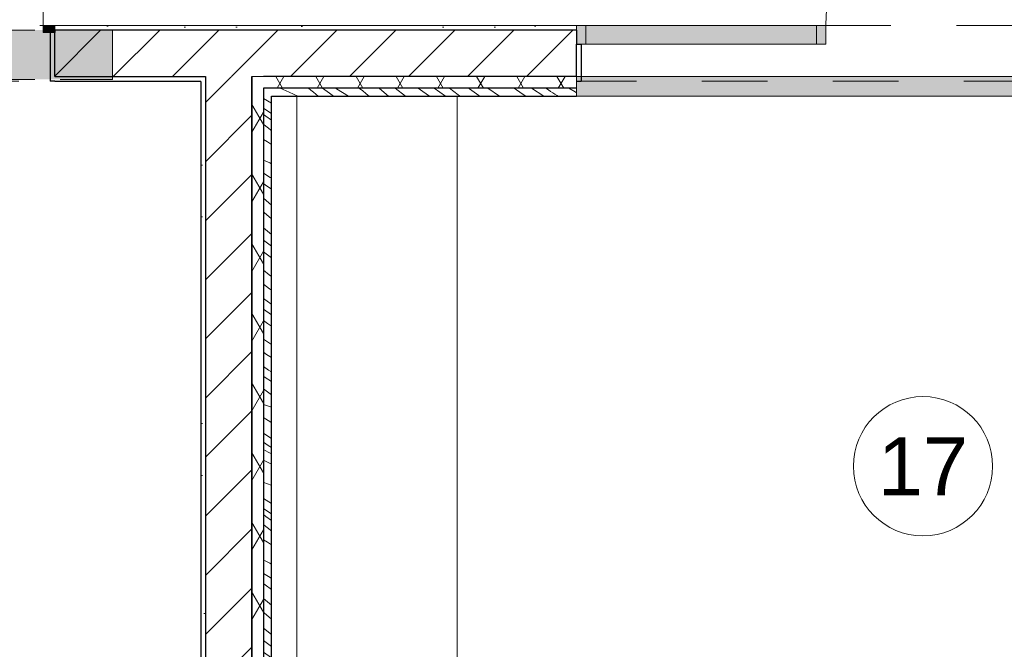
# Model space of a CAD drawing. Header units: millimetres. Extents: x -59761 to 112741, y -57975 to 46221.
# Tile 281 of 421: x 65249 to 69495, y -42037 to -39325. Entities that reach past the tile are written whole.
import ezdxf

# ---------------------------------------------------------------- set-up
doc = ezdxf.new("R2010")
doc.units = ezdxf.units.MM
for name, pattern in [('Wipeout_Contour', [1000, 0, -1000]), ('Невидимая', [391.222223, 282.222223, -109]), ('Штриховая', [564.444447, 282.222223, -282.222223]), ('Штрихпунктирная', [670.277762, 352.777767, -176.388884, 0, -141.111112])]:
    doc.linetypes.add(name, pattern=pattern)
for name, color, linetype in [('Интерьер - конструкции мебели', 7, 'Continuous'), ('Интерьер - Оборудование бань', 7, 'Continuous'), ('Конструктив - Перемычки', 7, 'Continuous'), ('Конструктив - Стены Блок 200 нов', 7, 'Continuous'), ('УЛИЦА_Внутр отделка бань', 7, 'Continuous'), ('Элемент Модели - Зона', 7, 'Continuous')]:
    doc.layers.add(name, color=color, linetype=linetype)
doc.styles.add('СГЕНЕРИР_СТИЛЬ_1', font='arial.ttf')
pattern_1 = [(45, (-45000, -54000), (-127.27922, 127.27922), [])]
pattern_2 = [(45, (-45000, -53650), (-111.36932, 111.36932), [0, -105, 0, -157.5]), (110, (-44650, -53650), (148.00159, 53.86817), [0, -77, 0, -133])]
pattern_3 = [(60, (-45000, -54000), (-129.90381, 75), []), (120, (-45000, -54000), (129.90381, 75), [])]

# ---------------------------------------------------------------- blocks, each defined once
blk = doc.blocks.new('*X657', base_point=(2412685.8, -340475.5))
at = {"layer": 'УЛИЦА_Внутр отделка бань', "color": 7, "linetype": 'Continuous', "lineweight": 5}
for p, q in [((2524020.8, -326160.2), (2523985.8, -326139.3)), ((2524009.8, -326197.3), (2523985.8, -326181.9)), ((2524020.8, -326204.2), (2524009.8, -326197.3)), ((2523996.8, -326216.4), (2523985.8, -326208.4)), ((2524020.8, -326233.8), (2523996.8, -326216.4)), ((2523986.2, -326250.6), (2523985.8, -326250.4)), ((2523997.1, -326259), (2523986.2, -326250.6)), ((2524007.9, -326267.4), (2523997.1, -326259)), ((2524018.7, -326276), (2524007.9, -326267.4)), ((2524020.8, -326277.8), (2524018.7, -326276)), ((2524003.2, -326326.7), (2523985.8, -326316.5)), ((2524020.8, -326338.6), (2524003.2, -326326.7)), ((2523993.7, -326408), (2523985.8, -326404.9)), ((2524013.2, -326417.1), (2523993.7, -326408)), ((2524020.8, -326421.2), (2524013.2, -326417.1)), ((2524015.6, -326479.7), (2523985.8, -326461.7)), ((2524020.8, -326482.8), (2524015.6, -326479.7)), ((2523993.8, -326511.2), (2523985.8, -326505.5)), ((2524020.8, -326530.5), (2523993.8, -326511.2)), ((2524020.8, -326598.8), (2523985.8, -326569.4)), ((2523988.8, -326631.2), (2523985.8, -326628.6)), ((2524010.9, -326650.1), (2523988.8, -326631.2)), ((2524020.8, -326658.4), (2524010.9, -326650.1)), ((2524020.8, -326725.2), (2523985.8, -326697.3)), ((2524020.8, -326776), (2523985.8, -326750.1)), ((2524020.8, -326825.9), (2523985.8, -326801)), ((2524011.2, -326899.2), (2523985.8, -326879.9)), ((2524020.8, -326906.2), (2524011.2, -326899.2)), ((2524013, -326960.2), (2523985.8, -326939.9)), ((2524020.8, -326965.9), (2524013, -326960.2)), ((2524017.5, -327025.1), (2523985.8, -327002)), ((2524020.8, -327071.2), (2523985.8, -327046.9)), ((2524020.8, -327027.5), (2524017.5, -327025.1)), ((2524003.4, -327108.7), (2523985.8, -327096.2)), ((2524020.8, -327121.1), (2524003.4, -327108.7)), ((2523994.8, -327182.2), (2523985.8, -327176)), ((2524020.8, -327199.3), (2523994.8, -327182.2)), ((2523999.7, -327242.3), (2523985.8, -327233.2)), ((2524020.8, -327255.7), (2523999.7, -327242.3)), ((2524008.2, -327310.1), (2523985.8, -327295.1)), ((2523994, -327341.7), (2523985.8, -327336.2)), ((2524020.8, -327359), (2523994, -327341.7)), ((2524017.5, -327316.2), (2524008.2, -327310.1)), ((2524020.8, -327318.4), (2524017.5, -327316.2)), ((2524020.8, -327416), (2523985.8, -327391.2)), ((2523985.8, -327458.5), (2524020.8, -327469.3)), ((2523995, -327520.1), (2523985.8, -327514)), ((2524017.4, -327534.6), (2523995, -327520.1)), ((2524020.8, -327536.8), (2524017.4, -327534.6)), ((2524005.2, -327594.7), (2523985.8, -327581.8)), ((2524020.8, -327604.8), (2524005.2, -327594.7)), ((2524006.8, -327634.7), (2523985.8, -327620.6)), ((2524020.8, -327644), (2524006.8, -327634.7)), ((2523985.8, -327652), (2524006.5, -327662.9)), ((2524006.5, -327662.9), (2524020.8, -327670.8)), ((2523985.8, -327696.9), (2523986.6, -327697.3)), ((2523986.6, -327697.3), (2524020.8, -327714.9)), ((2523992.8, -327796), (2523985.8, -327792.8)), ((2524000.1, -327799), (2523992.8, -327796)), ((2524007.5, -327801.8), (2524000.1, -327799)), ((2524015, -327804.2), (2524007.5, -327801.8)), ((2524020.8, -327806.3), (2524015, -327804.2)), ((2524020.8, -327884.5), (2523985.8, -327863.5)), ((2524009.8, -327921.5), (2523985.8, -327906.1)), ((2523996.8, -327940.6), (2523985.8, -327932.6)), ((2524020.8, -327958.1), (2523996.8, -327940.6)), ((2524020.8, -327928.4), (2524009.8, -327921.5)), ((2523986.2, -327974.9), (2523985.8, -327974.6)), ((2523997.1, -327983.2), (2523986.2, -327974.9)), ((2524007.9, -327991.6), (2523997.1, -327983.2)), ((2524018.7, -328000.2), (2524007.9, -327991.6)), ((2524020.8, -328002), (2524018.7, -328000.2)), ((2524003.2, -328050.9), (2523985.8, -328040.7)), ((2524020.8, -328062.8), (2524003.2, -328050.9)), ((2523993.7, -328132.2), (2523985.8, -328129.1)), ((2524013.2, -328141.3), (2523993.7, -328132.2)), ((2524020.8, -328145.5), (2524013.2, -328141.3)), ((2524015.6, -328203.9), (2523985.8, -328185.9)), ((2523993.8, -328235.4), (2523985.8, -328229.7)), ((2524020.8, -328254.7), (2523993.8, -328235.4)), ((2524020.8, -328207), (2524015.6, -328203.9)), ((2524020.8, -328323), (2523985.8, -328293.6)), ((2523988.8, -328355.4), (2523985.8, -328352.8)), ((2524010.9, -328374.3), (2523988.8, -328355.4)), ((2524020.8, -328382.6), (2524010.9, -328374.3)), ((2524020.8, -328449.4), (2523985.8, -328421.5)), ((2524020.8, -328500.3), (2523985.8, -328474.3)), ((2524020.8, -328550.1), (2523985.8, -328525.2)), ((2524011.2, -328623.4), (2523985.8, -328604.1)), ((2524020.8, -328630.5), (2524011.2, -328623.4)), ((2524013, -328684.4), (2523985.8, -328664.1)), ((2524020.8, -328690.1), (2524013, -328684.4)), ((2524017.5, -328749.3), (2523985.8, -328726.2)), ((2524020.8, -328751.7), (2524017.5, -328749.3)), ((2524020.8, -328795.4), (2523985.8, -328771.1)), ((2524003.4, -328832.9), (2523985.8, -328820.4)), ((2524020.8, -328845.3), (2524003.4, -328832.9)), ((2523994.8, -328906.4), (2523985.8, -328900.2)), ((2524020.8, -328923.5), (2523994.8, -328906.4)), ((2523999.7, -328966.5), (2523985.8, -328957.4)), ((2524020.8, -328979.9), (2523999.7, -328966.5)), ((2524008.2, -329034.3), (2523985.8, -329019.3)), ((2524017.5, -329040.4), (2524008.2, -329034.3)), ((2524020.8, -329042.6), (2524017.5, -329040.4)), ((2523994, -329065.9), (2523985.8, -329060.5)), ((2524020.8, -329083.2), (2523994, -329065.9)), ((2524020.8, -329140.2), (2523985.8, -329115.4)), ((2523985.8, -329182.7), (2524020.8, -329193.5)), ((2523995, -329244.3), (2523985.8, -329238.2)), ((2524017.4, -329258.8), (2523995, -329244.3)), ((2524020.8, -329261), (2524017.4, -329258.8)), ((2524005.2, -329318.9), (2523985.8, -329306)), ((2524006.8, -329358.9), (2523985.8, -329344.8)), ((2524020.8, -329329), (2524005.2, -329318.9)), ((2523985.8, -329376.2), (2524006.5, -329387.1)), ((2524006.5, -329387.1), (2524020.8, -329395)), ((2524020.8, -329368.2), (2524006.8, -329358.9)), ((2523985.8, -329421.1), (2523986.6, -329421.5)), ((2523986.6, -329421.5), (2524020.8, -329439.1)), ((2523992.8, -329520.2), (2523985.8, -329517)), ((2524000.1, -329523.2), (2523992.8, -329520.2)), ((2524007.5, -329526), (2524000.1, -329523.2)), ((2524015, -329528.5), (2524007.5, -329526)), ((2524020.8, -329530.5), (2524015, -329528.5)), ((2524020.8, -329608.7), (2523985.8, -329587.7)), ((2524009.8, -329645.7), (2523985.8, -329630.4)), ((2523996.8, -329664.8), (2523985.8, -329656.8)), ((2524020.8, -329682.3), (2523996.8, -329664.8)), ((2524020.8, -329652.6), (2524009.8, -329645.7)), ((2523986.2, -329699.1), (2523985.8, -329698.8)), ((2523997.1, -329707.4), (2523986.2, -329699.1)), ((2524007.9, -329715.8), (2523997.1, -329707.4)), ((2524018.7, -329724.4), (2524007.9, -329715.8)), ((2524020.8, -329726.2), (2524018.7, -329724.4)), ((2524003.2, -329775.1), (2523985.8, -329764.9)), ((2524020.8, -329787), (2524003.2, -329775.1)), ((2523993.7, -329856.5), (2523985.8, -329853.3)), ((2524013.2, -329865.5), (2523993.7, -329856.5)), ((2524020.8, -329869.7), (2524013.2, -329865.5)), ((2524015.6, -329928.1), (2523985.8, -329910.1)), ((2524020.8, -329931.2), (2524015.6, -329928.1)), ((2523993.8, -329959.6), (2523985.8, -329953.9)), ((2524020.8, -329978.9), (2523993.8, -329959.6)), ((2524020.8, -330047.2), (2523985.8, -330017.8)), ((2523988.8, -330079.6), (2523985.8, -330077)), ((2524010.9, -330098.5), (2523988.8, -330079.6)), ((2524020.8, -330106.8), (2524010.9, -330098.5)), ((2524020.8, -330173.6), (2523985.8, -330145.7)), ((2524020.8, -330224.5), (2523985.8, -330198.5)), ((2524020.8, -330274.3), (2523985.8, -330249.4)), ((2524011.2, -330347.6), (2523985.8, -330328.3)), ((2524020.8, -330354.7), (2524011.2, -330347.6)), ((2524013, -330408.7), (2523985.8, -330388.3)), ((2524020.8, -330414.3), (2524013, -330408.7)), ((2524017.5, -330473.6), (2523985.8, -330450.4)), ((2524020.8, -330475.9), (2524017.5, -330473.6)), ((2524020.8, -330519.6), (2523985.8, -330495.4)), ((2524003.4, -330557.1), (2523985.8, -330544.6)), ((2524020.8, -330569.5), (2524003.4, -330557.1)), ((2523994.8, -330630.6), (2523985.8, -330624.4)), ((2524020.8, -330647.7), (2523994.8, -330630.6)), ((2523999.7, -330690.7), (2523985.8, -330681.6)), ((2524020.8, -330704.1), (2523999.7, -330690.7)), ((2524008.2, -330758.5), (2523985.8, -330743.5)), ((2523994, -330790.1), (2523985.8, -330784.7)), ((2524017.5, -330764.6), (2524008.2, -330758.5)), ((2524020.8, -330766.8), (2524017.5, -330764.6)), ((2524020.8, -330807.5), (2523994, -330790.1)), ((2524015.3, -330860.5), (2523985.8, -330839.6))]:
    blk.add_line(p, q, dxfattribs=at)
blk = doc.blocks.new('*X658', base_point=(2412685.8, -340475.5))
at = {"layer": 'УЛИЦА_Внутр отделка бань', "color": 7, "linetype": 'Continuous', "lineweight": 5}
for p, q in [((2524097.7, -326111.9), (2524058.9, -326095.5)), ((2524134.7, -326130.5), (2524097.7, -326111.9)), ((2524191.1, -326103.6), (2524180.9, -326095.5)), ((2524201.7, -326112.3), (2524191.1, -326103.6)), ((2524212.2, -326121.2), (2524201.7, -326112.3)), ((2524270.8, -326117.6), (2524240.2, -326095.5)), ((2524288.7, -326130.5), (2524270.8, -326117.6)), ((2524300.8, -326098.7), (2524295.5, -326095.5)), ((2524353.2, -326130.5), (2524300.8, -326098.7)), ((2524412.8, -326105.9), (2524397.7, -326095.5)), ((2524429.7, -326119.2), (2524412.8, -326105.9)), ((2524442.5, -326130.5), (2524429.7, -326119.2)), ((2524506.1, -326113.9), (2524484.9, -326095.5)), ((2524525.5, -326130.5), (2524506.1, -326113.9)), ((2524598.5, -326130.5), (2524554.8, -326095.5)), ((2524673.2, -326109.6), (2524653.3, -326095.5)), ((2524702.4, -326130.5), (2524673.2, -326109.6)), ((2524771.2, -326130.5), (2524723, -326095.5)), ((2524826.2, -326124), (2524788.2, -326095.5)), ((2524875.1, -326098.1), (2524871.6, -326095.5)), ((2524914.3, -326126.4), (2524875.1, -326098.1)), ((2525004.4, -326130.5), (2524953.7, -326095.5)), ((2525102, -326119.7), (2525067.9, -326095.5)), ((2525194.5, -326130.5), (2525141.7, -326095.5)), ((2525215.2, -326103.2), (2525203.7, -326095.5)), ((2525224.5, -326109.3), (2525215.2, -326103.2)), ((2525233.8, -326115.4), (2525224.5, -326109.3)), ((2525243.1, -326121.4), (2525233.8, -326115.4)), ((2525330, -326111.2), (2525303.6, -326095.5)), ((2525336.1, -326115.2), (2525330, -326111.2)), ((2524222.6, -326130.2), (2524212.2, -326121.2)), ((2524222.8, -326130.5), (2524222.6, -326130.2)), ((2524835, -326130.5), (2524826.2, -326124)), ((2524920, -326130.5), (2524914.3, -326126.4)), ((2525117.1, -326130.5), (2525102, -326119.7)), ((2525252.4, -326127.5), (2525243.1, -326121.4)), ((2525257, -326130.5), (2525252.4, -326127.5))]:
    blk.add_line(p, q, dxfattribs=at)

msp = doc.modelspace()

# ---------------------------------------------------------------- hatches: boundary and pattern name
at = {"layer": 'Конструктив - Стены Блок 200 нов', "linetype": 'Continuous', "lineweight": 0}
for points in [[(67690.34, -39349.94), (67690.34, -39359.94), (68685.34, -39359.94), (68685.34, -39349.94)], [(68685.34, -39349.94), (68685.34, -39429.94), (68725.34, -39429.94), (68725.34, -39389.94), (68725.34, -39349.94)]]:
    msp.add_hatch(color=255, dxfattribs=at).paths.add_polyline_path(points)

# ---------------------------------------------------------------- linework, layer by layer
at = {"layer": 'Интерьер - конструкции мебели', "color": 7, "linetype": 'Continuous', "lineweight": 15, "flags": 128}
msp.add_lwpolyline([(67135.06, -39654.94), (66445.06, -39654.94), (66445.06, -42985, 0.4142136), (67735.06, -44275), (69117.6, -44275), (70615.06, -44275, 0.4142136), (71905.06, -42985), (71905.06, -39654.94), (71215.06, -39654.94), (71215.06, -42985, -0.4142136), (70615.06, -43585), (69167.53, -43585), (67735.06, -43585, -0.4142136), (67135.06, -42985)], format="xyb", close=True, dxfattribs=at)
at = {"layer": 'Интерьер - Оборудование бань', "color": 7, "linetype": 'Continuous', "lineweight": 15}
msp.add_lwpolyline([(67135.06, -39654.94), (66445.06, -39654.94), (66445.06, -42985, 0.4142136), (67735.06, -44275), (69167.53, -44275)], format="xyb", dxfattribs=at)
at = {"layer": 'Конструктив - Стены Блок 200 нов', "color": 7, "linetype": 'Continuous', "lineweight": 5}
for p, q in [((65350.34, -39349.94), (65350.34, -38549.94)), ((65350.34, -39349.94), (65350.34, -39379.94)), ((68685.34, -39349.94), (68685.34, -39429.94)), ((68725.34, -39349.94), (68685.34, -39349.94)), ((68725.34, -39389.94), (68725.34, -39349.94)), ((68725.34, -39429.94), (68725.34, -39389.94)), ((68685.34, -39429.94), (68725.34, -39429.94))]:
    msp.add_line(p, q, dxfattribs=at)
for centre, radius in [((69545.34, -39349.94), 820), ((65350.34, -39349.94), 800)]:
    msp.add_arc(centre, radius, 90, 180, dxfattribs=at)
at = {"layer": 'Элемент Модели - Зона', "color": 253, "linetype": 'Штриховая', "lineweight": 15, "flags": 128}
for points in [[(-8890, -17680), (-3119.74, -17680), (-3119.74, -14858.42), (142.53, -11594.86), (156.67, -11609), (156.67, -11580), (18300, -11580), (18300, -11600), (32399.73, -11600), (32399.73, -11580), (69081.36, -11580), (72316.72, -14823.47), (72320.06, -15158.11), (72320.06, -17695), (72360, -17695), (72360, -19700), (72120, -19700), (72120, -18300), (71700, -18300), (71700, -17900), (63300, -17900), (63300, -18300), (62700, -18300), (62700, -17900), (54320, -17900), (54320, -27030), (62700, -27030), (62700, -26350), (63300, -26350), (63300, -27540), (67380, -27540), (67380, -26630), (67500, -26630), (67500, -27660), (62920, -27660), (62920, -32819.89), (72120, -32819.89), (72120, -27750), (71650, -27750), (71650, -26250), (72120, -26250), (72120, -21200), (72360, -21200), (72360, -33849.94), (72120, -33849.94), (72120, -33059.89), (54320, -33059.89), (54320, -39349.94), (72120, -39349.94), (72120, -36299.94), (71700.06, -36299.94), (71700.06, -35674.44), (72120, -35674.44), (72120, -35349.94), (72360, -35349.94), (72360, -35679.94), (75850, -35679.94), (75850, -16794.88), (75238.88, -16794.88), (75238.88, -9000), (80700, -9000), (80700, -8700), (81300, -8700), (81300, -9000), (87517.1, -9000), (87517.1, -320), (85530, -320), (85530, 300), (84182.9, 300), (81300, 300), (81300, -300), (80700, -300), (80700, 212.5), (79799.78, 212.5), (72300, 212.5), (72300, -300), (71700, -300), (71700, 212.5), (63300, 212.5), (63300, -300), (62700, -300), (62700, 212.5), (54300, 212.5), (54300, -300), (53700, -300), (53700, 212.5), (45650, 212.5), (45650, -300), (45050, -300), (44950, -300), (44950, -5367.2), (32450.06, -5367.2), (32450.06, -200), (32450.06, 7690), (32460.06, 7690), (32460.06, 13850), (29720, 13850), (29720, 5730), (28964.53, 5730), (28964.53, 212), (27300.06, 212), (27300.06, -300), (26700.06, -300), (26700.06, 212), (18300, 212), (18300, -300), (17700, -300), (17700, 212), (16025.03, 212), (16025.03, -7500), (16025.03, -9042.59), (9300, -9042.59), (9300, -9300), (8700, -9300), (8700, -9042.59), (300, -9042.59), (300, -9300), (-300, -9300), (-300, -9042.59), (-8250, -9042.59), (-8250, -9300), (-8850, -9300), (-8850, -9042.59), (-8890, -9042.59)], [(66030.06, -44450), (66030.06, -39589.94), (62920, -39589.94), (62920, -44450)], [(72080.06, -44450), (72080.06, -39589.94), (66270.06, -39589.94), (66270.06, -44450)]]:
    msp.add_lwpolyline(points, close=True, dxfattribs=at)
at = {"layer": 'Элемент Модели - Зона', "color": 7, "linetype": 'Continuous', "lineweight": 15, "flags": 128}
msp.add_lwpolyline([(69444.13, -41248.54, 1), (68844.13, -41248.54, 1)], format="xyb", close=True, dxfattribs=at)

# ---------------------------------------------------------------- texts
at = {"layer": 'Элемент Модели - Зона', "color": 7, "lineweight": 15, "insert": (69144.13, -41248.54), "char_height": 250, "attachment_point": 5, "style": 'СГЕНЕРИР_СТИЛЬ_1'}
msp.add_mtext('\\A1;{\\pqc;\\fArial|b0|i0|c204|p38;17}', dxfattribs=at)

# ---------------------------------------------------------------- next in the draw order: wipeouts: each hides what was drawn before it
at = {"color": 254, "linetype": 'Wipeout_Contour', "lineweight": 0, "ltscale": 10180617.20796007}
msp.add_wipeout([(67650.34, -39349.94), (65400.34, -39349.94), (65400.34, -39369.94), (67650.34, -39369.94)], dxfattribs=at).dxf.layer = 'Конструктив - Стены Блок 200 нов'
at = {"color": 254, "linetype": 'Wipeout_Contour', "lineweight": 0, "ltscale": 10179241.1681201}
msp.add_wipeout([(66050.06, -39589.94), (66250.06, -39589.94), (66250.06, -39569.94), (66050.06, -39569.94)], dxfattribs=at).dxf.layer = 'Конструктив - Стены Блок 200 нов'

# ---------------------------------------------------------------- next in the draw order: hatches: boundary and pattern name
at = {"layer": 'Конструктив - Стены Блок 200 нов', "linetype": 'Continuous', "lineweight": 5}
h = msp.add_hatch(dxfattribs=at)
h.set_pattern_fill('ШТУКАТУРКА__ГИПС_01_000D', color=252, style=0, pattern_type=2)
h.set_pattern_definition(pattern_2)
h.paths.add_polyline_path([(67650.34, -39349.94), (65400.34, -39349.94), (65400.34, -39369.94), (67650.34, -39369.94)])
h = msp.add_hatch(dxfattribs=at)
h.set_pattern_fill('БЛОКИ_БЕТОННЫЕ_ЭФФЕКТИВН_2D', style=0, pattern_type=2)
h.set_pattern_definition(pattern_1)
h.paths.add_polyline_path([(66050.06, -39589.94), (66250.06, -39589.94), (66250.06, -39569.94), (66050.06, -39569.94)])

# ---------------------------------------------------------------- next in the draw order: wipeouts: each hides what was drawn before it
at = {"color": 254, "linetype": 'Wipeout_Contour', "lineweight": 0, "ltscale": 10180064.5353417}
msp.add_wipeout([(66030.06, -39589.94), (66030.06, -44450), (66050.06, -44450), (66050.06, -39589.94)], dxfattribs=at).dxf.layer = 'Конструктив - Стены Блок 200 нов'
at = {"color": 254, "linetype": 'Wipeout_Contour', "lineweight": 0, "ltscale": 10180937.17435553}
msp.add_wipeout([(66270.06, -44450), (66270.06, -39589.94), (66250.06, -39589.94), (66250.06, -44450)], dxfattribs=at).dxf.layer = 'Конструктив - Стены Блок 200 нов'

# ---------------------------------------------------------------- next in the draw order: hatches: boundary and pattern name
at = {"layer": 'Конструктив - Стены Блок 200 нов', "linetype": 'Continuous', "lineweight": 5}
h = msp.add_hatch(dxfattribs=at)
h.set_pattern_fill('ШТУКАТУРКА__ГИПС_01_000D', color=252, style=0, pattern_type=2)
h.set_pattern_definition(pattern_2)
h.paths.add_polyline_path([(66030.06, -39589.94), (66030.06, -44450), (66050.06, -44450), (66050.06, -39589.94)])
h = msp.add_hatch(dxfattribs=at)
h.set_pattern_fill('ШТУКАТУРКА__ГИПС_01_000D', color=252, style=0, pattern_type=2)
h.set_pattern_definition(pattern_2)
h.paths.add_polyline_path([(66270.06, -44450), (66270.06, -39589.94), (66250.06, -39589.94), (66250.06, -44450)])

# ---------------------------------------------------------------- next in the draw order: wipeouts: each hides what was drawn before it
at = {"color": 254, "linetype": 'Wipeout_Contour', "lineweight": 0, "ltscale": 10180500.85482886}
msp.add_wipeout([(66250.06, -44450), (66250.06, -39589.94), (66050.06, -39589.94), (66050.06, -44450)], dxfattribs=at).dxf.layer = 'Конструктив - Стены Блок 200 нов'

# ---------------------------------------------------------------- next in the draw order: hatches: boundary and pattern name
at = {"layer": 'Конструктив - Стены Блок 200 нов', "linetype": 'Continuous', "lineweight": 5}
h = msp.add_hatch(dxfattribs=at)
h.set_pattern_fill('БЛОКИ_БЕТОННЫЕ_ЭФФЕКТИВН_2D', style=0, pattern_type=2)
h.set_pattern_definition(pattern_1)
h.paths.add_polyline_path([(66250.06, -44450), (66250.06, -39589.94), (66050.06, -39589.94), (66050.06, -44450)])

# ---------------------------------------------------------------- next in the draw order: linework, layer by layer
at = {"layer": 'Конструктив - Стены Блок 200 нов', "color": 7, "linetype": 'Continuous', "lineweight": 30}
for p, q in [((66050.06, -39569.94), (66050.06, -39589.94)), ((66050.06, -39589.94), (66050.06, -44450)), ((66250.06, -39589.94), (66250.06, -39569.94)), ((66250.06, -44450), (66250.06, -39589.94))]:
    msp.add_line(p, q, dxfattribs=at)
at = {"layer": 'Конструктив - Стены Блок 200 нов', "color": 7, "linetype": 'Continuous', "lineweight": 30, "flags": 128}
msp.add_lwpolyline([(66030.06, -39589.94), (66030.06, -44450)], dxfattribs=at)
at = {"layer": 'Конструктив - Стены Блок 200 нов', "color": 7, "linetype": 'Continuous', "lineweight": 5, "flags": 128}
msp.add_lwpolyline([(66270.06, -44450), (66270.06, -39589.94)], dxfattribs=at)

# ---------------------------------------------------------------- next in the draw order: wipeouts: each hides what was drawn before it
at = {"color": 254, "linetype": 'Wipeout_Contour', "lineweight": 0, "ltscale": 10178804.79464442}
msp.add_wipeout([(66030.06, -39589.94), (66050.06, -39589.94), (66050.06, -39569.94), (66030.06, -39569.94)], dxfattribs=at).dxf.layer = 'Конструктив - Стены Блок 200 нов'
at = {"color": 254, "linetype": 'Wipeout_Contour', "lineweight": 0, "ltscale": 10182455.01909422}
msp.add_wipeout([(66270.06, -39569.94), (66270.06, -39589.94), (67650.34, -39589.94), (67650.34, -39569.94)], dxfattribs=at).dxf.layer = 'Конструктив - Стены Блок 200 нов'

# ---------------------------------------------------------------- next in the draw order: hatches: boundary and pattern name
at = {"layer": 'Конструктив - Стены Блок 200 нов', "linetype": 'Continuous', "lineweight": 5}
h = msp.add_hatch(dxfattribs=at)
h.set_pattern_fill('ШТУКАТУРКА__ГИПС_01_000D', color=252, style=0, pattern_type=2)
h.set_pattern_definition(pattern_2)
h.paths.add_polyline_path([(66270.06, -39569.94), (66270.06, -39589.94), (67650.34, -39589.94), (67650.34, -39569.94)])

# ---------------------------------------------------------------- next in the draw order: wipeouts: each hides what was drawn before it
at = {"color": 254, "linetype": 'Wipeout_Contour', "lineweight": 0, "ltscale": 10177516.05362972}
msp.add_wipeout([(65400.34, -39569.94), (65400.34, -39589.94), (66030.06, -39589.94), (66030.06, -39569.94)], dxfattribs=at).dxf.layer = 'Конструктив - Стены Блок 200 нов'

# ---------------------------------------------------------------- next in the draw order: wipeouts: each hides what was drawn before it
at = {"color": 254, "linetype": 'Wipeout_Contour', "lineweight": 0, "ltscale": 10179677.54163457}
msp.add_wipeout([(66250.06, -39589.94), (66270.06, -39589.94), (66270.06, -39569.94), (66250.06, -39569.94)], dxfattribs=at).dxf.layer = 'Конструктив - Стены Блок 200 нов'

# ---------------------------------------------------------------- next in the draw order: wipeouts: each hides what was drawn before it
at = {"color": 254, "linetype": 'Wipeout_Contour', "lineweight": 0, "ltscale": 12728637.48982475}
msp.add_wipeout([(66250.06, -39569.94), (67650.34, -39569.94), (67650.34, -39429.94), (67650.34, -39369.94), (66250.06, -39369.94)], dxfattribs=at).dxf.layer = 'Конструктив - Стены Блок 200 нов'

# ---------------------------------------------------------------- next in the draw order: hatches: boundary and pattern name
at = {"layer": 'Конструктив - Стены Блок 200 нов', "linetype": 'Continuous', "lineweight": 5}
h = msp.add_hatch(dxfattribs=at)
h.set_pattern_fill('БЛОКИ_БЕТОННЫЕ_ЭФФЕКТИВН_2D', style=0, pattern_type=2)
h.set_pattern_definition(pattern_1)
h.paths.add_polyline_path([(66250.06, -39569.94), (67650.34, -39569.94), (67650.34, -39429.94), (67650.34, -39369.94), (66250.06, -39369.94)])

# ---------------------------------------------------------------- next in the draw order: linework, layer by layer
at = {"layer": 'Конструктив - Стены Блок 200 нов', "color": 7, "linetype": 'Continuous', "lineweight": 5}
for p, q in [((67650.34, -39349.94), (67650.34, -39369.94)), ((67650.34, -39349.94), (68725.34, -39349.94)), ((67690.34, -39349.94), (67650.34, -39349.94)), ((67650.34, -39349.94), (67650.34, -39369.94)), ((67650.34, -39349.94), (67650.34, -39369.94))]:
    msp.add_line(p, q, dxfattribs=at)

# ---------------------------------------------------------------- next in the draw order: wipeouts: each hides what was drawn before it
at = {"color": 254, "linetype": 'Wipeout_Contour', "lineweight": 0, "ltscale": 10179184.80985018}
msp.add_wipeout([(66050.06, -39569.94), (66250.06, -39569.94), (66250.06, -39369.94), (66050.06, -39369.94)], dxfattribs=at).dxf.layer = 'Конструктив - Стены Блок 200 нов'
at = {"color": 254, "linetype": 'Wipeout_Contour', "lineweight": 0, "ltscale": 12731494.12132275}
msp.add_wipeout([(67670.34, -39589.94), (67670.34, -39429.94), (67650.34, -39429.94), (67650.34, -39569.94), (67650.34, -39589.94)], dxfattribs=at).dxf.layer = 'Конструктив - Стены Блок 200 нов'

# ---------------------------------------------------------------- next in the draw order: hatches: boundary and pattern name
at = {"layer": 'Конструктив - Стены Блок 200 нов', "linetype": 'Continuous', "lineweight": 0}
for points in [[(67650.34, -39349.94), (67650.34, -39429.94), (67690.34, -39429.94), (67690.34, -39349.94)], [(67690.34, -39359.94), (67690.34, -39429.94), (68685.34, -39429.94), (68685.34, -39359.94)]]:
    msp.add_hatch(color=255, dxfattribs=at).paths.add_polyline_path(points)
at = {"layer": 'Конструктив - Стены Блок 200 нов', "linetype": 'Continuous', "lineweight": 5}
h = msp.add_hatch(dxfattribs=at)
h.set_pattern_fill('БЛОКИ_БЕТОННЫЕ_ЭФФЕКТИВН_2D', style=0, pattern_type=2)
h.set_pattern_definition(pattern_1)
h.paths.add_polyline_path([(66050.06, -39569.94), (66250.06, -39569.94), (66250.06, -39369.94), (66050.06, -39369.94)])

# ---------------------------------------------------------------- next in the draw order: linework, layer by layer
at = {"layer": 'Интерьер - Оборудование бань', "color": 7, "linetype": 'Continuous', "lineweight": 15}
msp.add_lwpolyline([(67135.06, -39589.94), (67135.06, -42985, 0.4142136), (67735.06, -43585), (69167.53, -43585)], format="xyb", dxfattribs=at)
at = {"layer": 'Конструктив - Стены Блок 200 нов', "color": 7, "linetype": 'Continuous', "lineweight": 5}
for p, q in [((67650.34, -39349.94), (67650.34, -39429.94)), ((67690.34, -39429.94), (67690.34, -39349.94)), ((67650.34, -39429.94), (68725.34, -39429.94)), ((67650.34, -39429.94), (67690.34, -39429.94))]:
    msp.add_line(p, q, dxfattribs=at)
at = {"layer": 'Конструктив - Стены Блок 200 нов', "color": 7, "linetype": 'Continuous', "lineweight": 30}
for p, q in [((67650.34, -39369.94), (66250.06, -39369.94)), ((67650.34, -39369.94), (67650.34, -39429.94)), ((67650.34, -39369.94), (67650.34, -39429.94)), ((67650.34, -39369.94), (67650.34, -39429.94)), ((67650.34, -39429.94), (67670.34, -39429.94)), ((67650.34, -39569.94), (67650.34, -39429.94)), ((67670.34, -39429.94), (67670.34, -39589.94)), ((67670.34, -39429.94), (67670.34, -39589.94)), ((66250.06, -39589.94), (66250.06, -39569.94)), ((66250.06, -39569.94), (67650.34, -39569.94)), ((67650.34, -39589.94), (67670.34, -39589.94)), ((67650.34, -39589.94), (67670.34, -39589.94))]:
    msp.add_line(p, q, dxfattribs=at)
at = {"layer": 'Конструктив - Стены Блок 200 нов', "color": 7, "linetype": 'Continuous', "lineweight": 30, "flags": 128}
msp.add_lwpolyline([(66270.06, -39589.94), (67650.34, -39589.94)], dxfattribs=at)

# ---------------------------------------------------------------- next in the draw order: wipeouts: each hides what was drawn before it
at = {"color": 254, "linetype": 'Wipeout_Contour', "lineweight": 0, "ltscale": 12721540.91534727}
msp.add_wipeout([(65400.34, -39369.94), (65400.34, -39379.94), (65400.34, -39569.94), (66050.06, -39569.94), (66050.06, -39369.94)], dxfattribs=at).dxf.layer = 'Конструктив - Стены Блок 200 нов'
at = {"color": 254, "linetype": 'Wipeout_Contour', "lineweight": 0, "ltscale": 7634829.582024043}
msp.add_wipeout([(66250.06, -39569.94), (66300.06, -39619.94), (66300.06, -39569.94)], dxfattribs=at).dxf.layer = 'УЛИЦА_Внутр отделка бань'

# ---------------------------------------------------------------- next in the draw order: hatches: boundary and pattern name
at = {"layer": 'Конструктив - Стены Блок 200 нов', "linetype": 'Continuous', "lineweight": 5}
h = msp.add_hatch(dxfattribs=at)
h.set_pattern_fill('БЛОКИ_БЕТОННЫЕ_ЭФФЕКТИВН_2D', style=0, pattern_type=2)
h.set_pattern_definition(pattern_1)
h.paths.add_polyline_path([(65400.34, -39369.94), (65400.34, -39379.94), (65400.34, -39569.94), (66050.06, -39569.94), (66050.06, -39369.94)])

# ---------------------------------------------------------------- next in the draw order: linework, layer by layer
at = {"layer": 'Конструктив - Перемычки', "color": 7, "linetype": 'Невидимая', "lineweight": 0}
msp.add_line((65650.34, -39581.94), (65650.34, -39369.94), dxfattribs=at)
at = {"layer": 'Конструктив - Стены Блок 200 нов', "color": 7, "linetype": 'Continuous', "lineweight": 5}
msp.add_line((65400.34, -39349.94), (65350.34, -39349.94), dxfattribs=at)
at = {"layer": 'Конструктив - Стены Блок 200 нов', "color": 7, "linetype": 'Continuous', "lineweight": 30}
for p, q in [((66250.06, -39369.94), (66050.06, -39369.94)), ((66050.06, -39569.94), (66050.06, -39589.94))]:
    msp.add_line(p, q, dxfattribs=at)
at = {"layer": 'Конструктив - Стены Блок 200 нов', "color": 7, "linetype": 'Continuous', "lineweight": 5, "flags": 128}
msp.add_lwpolyline([(67650.34, -39349.94), (65400.34, -39349.94)], dxfattribs=at)

# ---------------------------------------------------------------- next in the draw order: wipeouts: each hides what was drawn before it
at = {"color": 254, "linetype": 'Wipeout_Contour', "lineweight": 0, "ltscale": 7634965.890220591}
msp.add_wipeout([(66300.06, -39619.94), (66335.06, -39654.94), (66335.06, -39619.94)], dxfattribs=at).dxf.layer = 'УЛИЦА_Внутр отделка бань'

# ---------------------------------------------------------------- next in the draw order: wipeouts: each hides what was drawn before it
at = {"color": 254, "linetype": 'Wipeout_Contour', "lineweight": 0, "ltscale": 12720243.64605435}
msp.add_wipeout([(65400.34, -39589.94), (65400.34, -39569.94), (65400.34, -39379.94), (65380.34, -39379.94), (65380.34, -39589.94)], dxfattribs=at).dxf.layer = 'Конструктив - Стены Блок 200 нов'
at = {"color": 254, "linetype": 'Wipeout_Contour', "lineweight": 0, "ltscale": 10180996.56052922}
msp.add_wipeout([(66250.06, -44420), (66300.06, -44420), (66300.06, -39619.94), (66250.06, -39619.94)], dxfattribs=at).dxf.layer = 'УЛИЦА_Внутр отделка бань'

# ---------------------------------------------------------------- next in the draw order: hatches: boundary and pattern name
at = {"layer": 'Конструктив - Перемычки', "linetype": 'Continuous', "lineweight": 0}
msp.add_hatch(color=59, dxfattribs=at).paths.add_polyline_path([(64250.34, -39369.94), (64250.34, -39581.94), (65650.34, -39581.94), (65650.34, -39369.94)])
at = {"layer": 'Конструктив - Стены Блок 200 нов', "linetype": 'Continuous', "lineweight": 0}
msp.add_hatch(color=255, dxfattribs=at).paths.add_polyline_path([(65400.34, -39349.94), (65350.34, -39349.94), (65350.34, -39379.94), (65400.34, -39379.94)])
at = {"layer": 'УЛИЦА_Внутр отделка бань', "linetype": 'Continuous', "lineweight": 5}
h = msp.add_hatch(dxfattribs=at)
h.set_pattern_fill('ИЗОЛЯЦИЯ_02_000D', style=0, pattern_type=2)
h.set_pattern_definition(pattern_3)
h.paths.add_polyline_path([(66250.06, -44420), (66300.06, -44420), (66300.06, -39619.94), (66250.06, -39619.94)])

# ---------------------------------------------------------------- next in the draw order: linework, layer by layer
at = {"layer": 'Конструктив - Перемычки', "color": 7, "linetype": 'Невидимая', "lineweight": 0}
for p, q in [((64250.34, -39369.94), (65650.34, -39369.94)), ((64250.34, -39581.94), (65650.34, -39581.94))]:
    msp.add_line(p, q, dxfattribs=at)
at = {"layer": 'Конструктив - Перемычки', "color": 7, "linetype": 'Штрихпунктирная', "lineweight": 0}
msp.add_line((64250.34, -39369.94), (65650.34, -39369.94), dxfattribs=at)
at = {"layer": 'Конструктив - Стены Блок 200 нов', "color": 7, "linetype": 'Continuous', "lineweight": 5}
for p, q in [((65400.34, -39349.94), (65400.34, -39369.94)), ((65400.34, -39379.94), (65400.34, -39349.94)), ((65400.34, -39349.94), (65400.34, -39369.94)), ((65400.34, -39349.94), (65400.34, -39369.94)), ((65350.34, -39379.94), (65400.34, -39379.94))]:
    msp.add_line(p, q, dxfattribs=at)
at = {"layer": 'Конструктив - Стены Блок 200 нов', "color": 7, "linetype": 'Continuous', "lineweight": 30}
for p, q in [((65380.34, -39379.94), (65380.34, -39589.94)), ((65400.34, -39379.94), (65380.34, -39379.94)), ((65380.34, -39379.94), (65380.34, -39589.94)), ((66050.06, -39369.94), (65400.34, -39369.94)), ((65400.34, -39369.94), (65400.34, -39379.94)), ((65400.34, -39369.94), (65400.34, -39379.94)), ((65400.34, -39369.94), (65400.34, -39379.94)), ((65400.34, -39569.94), (65400.34, -39379.94)), ((65400.34, -39589.94), (65380.34, -39589.94)), ((65400.34, -39589.94), (65380.34, -39589.94)), ((65400.34, -39569.94), (66050.06, -39569.94))]:
    msp.add_line(p, q, dxfattribs=at)
at = {"layer": 'Конструктив - Стены Блок 200 нов', "color": 7, "linetype": 'Continuous', "lineweight": 30, "flags": 128}
msp.add_lwpolyline([(65400.34, -39589.94), (66030.06, -39589.94)], dxfattribs=at)

# ---------------------------------------------------------------- next in the draw order: wipeouts: each hides what was drawn before it
at = {"color": 254, "linetype": 'Wipeout_Contour', "lineweight": 0, "ltscale": 7634787.520267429}
msp.add_wipeout([(66250.06, -39619.94), (66300.06, -39619.94), (66250.06, -39569.94)], dxfattribs=at).dxf.layer = 'УЛИЦА_Внутр отделка бань'
at = {"color": 254, "linetype": 'Wipeout_Contour', "lineweight": 0, "ltscale": 10181165.00978421}
msp.add_wipeout([(66300.06, -44385), (66335.06, -44385), (66335.06, -39654.94), (66300.06, -39654.94)], dxfattribs=at).dxf.layer = 'УЛИЦА_Внутр отделка бань'

# ---------------------------------------------------------------- next in the draw order: linework, layer by layer
at = {"layer": 'УЛИЦА_Внутр отделка бань', "color": 7, "linetype": 'Continuous', "lineweight": 5, "flags": 128}
msp.add_lwpolyline([(66250.06, -39569.94), (66300.06, -39569.94)], dxfattribs=at)
at = {"layer": 'УЛИЦА_Внутр отделка бань', "color": 7, "linetype": 'Continuous', "lineweight": 30, "flags": 128}
msp.add_lwpolyline([(66250.06, -39569.94), (66250.06, -44420)], dxfattribs=at)

# ---------------------------------------------------------------- next in the draw order: block references
at = {"layer": 'УЛИЦА_Внутр отделка бань', "color": 7, "lineweight": 30}
msp.add_blockref('*X657', (-45000, -54000), dxfattribs=at)

# ---------------------------------------------------------------- next in the draw order: wipeouts: each hides what was drawn before it
at = {"color": 254, "linetype": 'Wipeout_Contour', "lineweight": 0, "ltscale": 7634936.783533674}
msp.add_wipeout([(66300.06, -39654.94), (66335.06, -39654.94), (66300.06, -39619.94)], dxfattribs=at).dxf.layer = 'УЛИЦА_Внутр отделка бань'

# ---------------------------------------------------------------- next in the draw order: linework, layer by layer
at = {"layer": 'УЛИЦА_Внутр отделка бань', "color": 7, "linetype": 'Continuous', "lineweight": 30}
for p, q in [((66335.06, -39619.94), (66300.06, -39619.94)), ((66300.06, -39619.94), (66300.06, -39654.94)), ((66300.06, -39654.94), (66300.06, -44385))]:
    msp.add_line(p, q, dxfattribs=at)
at = {"layer": 'УЛИЦА_Внутр отделка бань', "color": 7, "linetype": 'Continuous', "lineweight": 30, "flags": 128}
msp.add_lwpolyline([(66335.06, -44385), (66335.06, -39654.94)], dxfattribs=at)

# ---------------------------------------------------------------- next in the draw order: wipeouts: each hides what was drawn before it
at = {"color": 254, "linetype": 'Wipeout_Contour', "lineweight": 0, "ltscale": 10182522.21033996}
msp.add_wipeout([(66300.06, -39569.94), (66300.06, -39619.94), (67650.34, -39619.94), (67650.34, -39569.94)], dxfattribs=at).dxf.layer = 'УЛИЦА_Внутр отделка бань'

# ---------------------------------------------------------------- next in the draw order: hatches: boundary and pattern name
at = {"layer": 'УЛИЦА_Внутр отделка бань', "linetype": 'Continuous', "lineweight": 5}
h = msp.add_hatch(dxfattribs=at)
h.set_pattern_fill('ИЗОЛЯЦИЯ_02_000D', style=0, pattern_type=2)
h.set_pattern_definition(pattern_3)
h.paths.add_polyline_path([(66300.06, -39569.94), (66300.06, -39619.94), (67650.34, -39619.94), (67650.34, -39569.94)])

# ---------------------------------------------------------------- next in the draw order: linework, layer by layer
at = {"layer": 'УЛИЦА_Внутр отделка бань', "color": 7, "linetype": 'Continuous', "lineweight": 15}
msp.add_line((67650.34, -39569.94), (70620.34, -39569.94), dxfattribs=at)
at = {"layer": 'УЛИЦА_Внутр отделка бань', "color": 7, "linetype": 'Continuous', "lineweight": 30, "flags": 128}
msp.add_lwpolyline([(67650.34, -39569.94), (66300.06, -39569.94)], dxfattribs=at)

# ---------------------------------------------------------------- next in the draw order: wipeouts: each hides what was drawn before it
at = {"color": 254, "linetype": 'Wipeout_Contour', "lineweight": 0, "ltscale": 10182613.40966196}
msp.add_wipeout([(66335.06, -39619.94), (66335.06, -39654.94), (67650.34, -39654.94), (67650.34, -39619.94)], dxfattribs=at).dxf.layer = 'УЛИЦА_Внутр отделка бань'

# ---------------------------------------------------------------- next in the draw order: hatches: boundary and pattern name
at = {"layer": 'УЛИЦА_Внутр отделка бань', "linetype": 'Continuous', "lineweight": 0}
msp.add_hatch(color=255, dxfattribs=at).paths.add_polyline_path([(70620.34, -39654.94), (70620.34, -39569.94), (67650.34, -39569.94), (67650.34, -39654.94)])

# ---------------------------------------------------------------- next in the draw order: linework, layer by layer
at = {"layer": 'УЛИЦА_Внутр отделка бань', "color": 7, "linetype": 'Continuous', "lineweight": 5}
msp.add_line((67650.34, -39619.94), (67650.34, -39569.94), dxfattribs=at)
msp.add_line((67650.34, -39619.94), (67650.34, -39569.94), dxfattribs=at)
at = {"layer": 'УЛИЦА_Внутр отделка бань', "color": 7, "linetype": 'Continuous', "lineweight": 30}
for p, q in [((66335.06, -39619.94), (66300.06, -39619.94)), ((67650.34, -39619.94), (66335.06, -39619.94))]:
    msp.add_line(p, q, dxfattribs=at)
at = {"layer": 'УЛИЦА_Внутр отделка бань', "color": 214, "linetype": 'Continuous', "lineweight": 15}
msp.add_line((67650.34, -39654.94), (67650.34, -39619.94), dxfattribs=at)
msp.add_line((67650.34, -39654.94), (67650.34, -39619.94), dxfattribs=at)
at = {"layer": 'УЛИЦА_Внутр отделка бань', "color": 7, "linetype": 'Continuous', "lineweight": 15}
msp.add_line((67650.34, -39654.94), (70620.34, -39654.94), dxfattribs=at)
at = {"layer": 'УЛИЦА_Внутр отделка бань', "color": 7, "linetype": 'Continuous', "lineweight": 30, "flags": 128}
msp.add_lwpolyline([(66335.06, -39654.94), (67650.34, -39654.94)], dxfattribs=at)

# ---------------------------------------------------------------- next in the draw order: block references
at = {"layer": 'УЛИЦА_Внутр отделка бань', "color": 7, "lineweight": 30}
msp.add_blockref('*X658', (-45000, -54000), dxfattribs=at)

doc.saveas('drawing.dxf')
